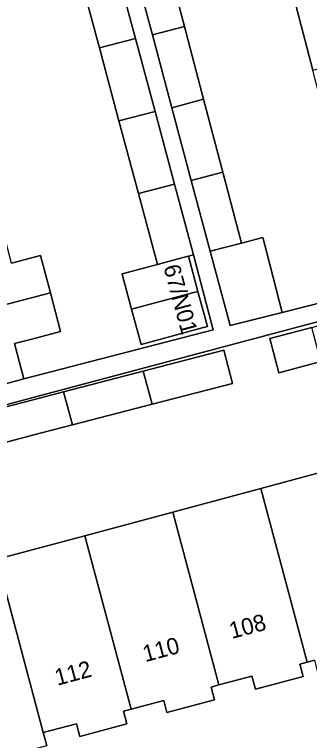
# Model space of a CAD drawing. Extents: x 162542 to 163147, y 380779 to 381521.
# Drawn here: x 162921.91 to 162939.73, y 380889.76 to 380933.68 of the extents above; entities that cross this region are included whole.
import ezdxf

# ---------------------------------------------------------------- set-up
doc = ezdxf.new("R2010")
doc.units = 0
for name, color, linetype in [('IMGEO_Erf', 7, 'Continuous'), ('IMGEO_Pand', 7, 'Continuous'), ('IMGEO_Pand_nummerreeks', 7, 'Continuous'), ('IMGEO_Voetpad_open', 7, 'Continuous')]:
    doc.layers.add(name, color=color, linetype=linetype)

msp = doc.modelspace()

# ---------------------------------------------------------------- linework, layer by layer
at = {"layer": 'IMGEO_Erf'}
for points in [[(162931.009, 380937.363), (162932.169, 380932.957), (162933.33, 380928.546), (162934.49, 380924.137), (162935.617, 380919.853), (162936.913, 380920.192), (162937.151, 380919.268), (162938.086, 380915.644), (162944.902, 380917.38), (162944.283, 380919.703), (162943.681, 380921.962), (162943.062, 380924.283), (162942.526, 380926.292), (162941.07, 380925.915), (162940.522, 380928.03), (162939.932, 380930.306), (162938.788, 380934.719)], [(162921.733, 380918.636), (162923.471, 380919.099), (162924.075, 380916.835), (162924.696, 380914.509), (162922.957, 380914.045), (162921.913, 380913.766), (162922.48, 380911.639), (162933.906, 380914.594), (162932.729, 380919.144), (162932.413, 380919.059), (162932.986, 380916.929), (162933.559, 380914.798), (162933.243, 380914.713), (162929.559, 380913.722), (162928.986, 380915.853), (162928.461, 380917.805), (162928.413, 380917.983), (162930.55, 380918.558), (162929.401, 380922.846), (162928.219, 380927.249), (162927.038, 380931.652), (162925.856, 380936.055)], [(162920.845, 380900.718), (162926.157, 380902.145), (162931.469, 380903.571), (162936.781, 380904.997), (162942.092, 380906.423), (162947.403, 380907.85), (162952.716, 380909.276), (162956.056, 380910.173), (162955.63, 380911.762), (162958.563, 380912.55), (162957.55, 380916.599), (162949.048, 380914.332), (162945.816, 380913.47), (162945.655, 380914.074), (162940.422, 380912.679), (162937.88, 380912.001), (162937.326, 380914.082), (162939.87, 380914.744), (162945.1, 380916.155), (162945.042, 380916.372), (162918.622, 380909.332)], [(162918.65, 380909.228), (162923.026, 380910.365), (162924.873, 380910.845), (162929.686, 380912.097), (162934.548, 380913.36), (162935.082, 380911.36), (162930.22, 380910.096), (162929.759, 380909.976), (162925.406, 380908.845), (162923.547, 380908.361), (162919.184, 380907.225)], [(162940.029, 380894.606), (162939.587, 380894.487), (162939.151, 380894.37), (162939.35, 380893.628), (162936.46, 380892.852), (162936.246, 380893.65), (162934.26, 380893.117), (162933.785, 380892.989), (162933.992, 380892.216), (162931.119, 380891.444), (162930.923, 380892.174), (162928.96, 380891.647), (162928.49, 380891.521), (162928.694, 380890.764), (162925.859, 380890.002), (162925.653, 380890.771), (162923.645, 380890.231), (162923.853, 380889.452)]]:
    msp.add_lwpolyline(points, dxfattribs=at)
at = {"layer": 'IMGEO_Pand'}
for points in [[(162938.788, 380934.719), (162939.932, 380930.306), (162940.404, 380930.429), (162944.548, 380931.532), (162951.605, 380933.312), (162950.43, 380937.718), (162943.404, 380935.945), (162939.242, 380934.838)], [(162930.24, 380932.444), (162932.169, 380932.957), (162931.009, 380937.363), (162929.066, 380936.846)], [(162929.213, 380932.22), (162928.029, 380936.623), (162925.856, 380936.055), (162927.038, 380931.652)], [(162930.24, 380932.444), (162931.415, 380928.036), (162933.33, 380928.546), (162932.169, 380932.957)], [(162928.219, 380927.249), (162930.397, 380927.817), (162929.213, 380932.22), (162927.038, 380931.652)], [(162932.59, 380923.632), (162934.49, 380924.137), (162933.33, 380928.546), (162931.415, 380928.036)], [(162930.397, 380927.817), (162928.219, 380927.249), (162929.401, 380922.846), (162931.581, 380923.415)], [(162933.729, 380919.359), (162935.617, 380919.853), (162934.49, 380924.137), (162932.59, 380923.632)], [(162931.581, 380923.415), (162929.401, 380922.846), (162930.55, 380918.558), (162932.097, 380918.974), (162932.413, 380919.059), (162932.729, 380919.144)], [(162921.182, 380920.701), (162909.533, 380917.661), (162910.687, 380913.334), (162924.075, 380916.835), (162923.471, 380919.099), (162921.733, 380918.636)], [(162937.151, 380919.268), (162936.913, 380920.192), (162935.617, 380919.853), (162933.729, 380919.359), (162934.929, 380914.859), (162938.086, 380915.644)], [(162932.413, 380919.059), (162932.097, 380918.974), (162930.55, 380918.558), (162928.413, 380917.983), (162928.461, 380917.805), (162928.986, 380915.853), (162932.67, 380916.844), (162932.986, 380916.929)], [(162924.075, 380916.835), (162910.687, 380913.334), (162911.899, 380908.789), (162916.731, 380910.078), (162919.873, 380910.937), (162922.48, 380911.639), (162921.913, 380913.766), (162922.957, 380914.045), (162924.696, 380914.509)], [(162932.986, 380916.929), (162932.67, 380916.844), (162928.986, 380915.853), (162929.559, 380913.722), (162933.243, 380914.713), (162933.559, 380914.798)], [(162939.87, 380914.744), (162937.326, 380914.082), (162937.88, 380912.001), (162940.422, 380912.679)], [(162930.22, 380910.096), (162935.082, 380911.36), (162934.548, 380913.36), (162929.686, 380912.097)], [(162925.406, 380908.845), (162929.759, 380909.976), (162930.22, 380910.096), (162929.686, 380912.097), (162924.873, 380910.845)], [(162924.873, 380910.845), (162923.026, 380910.365), (162918.65, 380909.228), (162919.184, 380907.225), (162923.547, 380908.361), (162925.406, 380908.845)], [(162936.781, 380904.997), (162939.587, 380894.487), (162940.029, 380894.606), (162940.222, 380893.886), (162944.085, 380894.923), (162943.89, 380895.648), (162944.897, 380895.918), (162942.092, 380906.423)], [(162934.26, 380893.117), (162936.246, 380893.65), (162936.46, 380892.852), (162939.35, 380893.628), (162939.151, 380894.37), (162939.587, 380894.487), (162936.781, 380904.997), (162931.469, 380903.571)], [(162934.26, 380893.117), (162931.469, 380903.571), (162926.157, 380902.145), (162928.96, 380891.647), (162930.923, 380892.174), (162931.119, 380891.444), (162933.992, 380892.216), (162933.785, 380892.989)], [(162920.845, 380900.718), (162920.403, 380902.374), (162917.41, 380901.57), (162914.099, 380900.681), (162916.944, 380890.084), (162918.822, 380890.588), (162919.446, 380888.263), (162920.303, 380888.494), (162920.505, 380887.743), (162923.231, 380888.475), (162923.029, 380889.231), (162923.853, 380889.452), (162923.645, 380890.231)], [(162926.157, 380902.145), (162920.845, 380900.718), (162923.645, 380890.231), (162925.653, 380890.771), (162925.859, 380890.002), (162928.694, 380890.764), (162928.49, 380891.521), (162928.96, 380891.647)]]:
    msp.add_lwpolyline(points, close=True, dxfattribs=at)
at = {"layer": 'IMGEO_Voetpad_open'}
for points in [[(162918.622, 380909.332), (162945.042, 380916.372), (162948.273, 380917.233), (162956.775, 380919.501), (162956.465, 380920.465), (162951.634, 380919.176), (162944.902, 380917.38), (162938.086, 380915.644), (162934.929, 380914.859), (162933.729, 380919.359), (162932.59, 380923.632), (162931.415, 380928.036), (162930.24, 380932.444), (162929.066, 380936.846), (162927.845, 380941.424), (162926.758, 380945.499), (162925.596, 380949.856), (162924.4, 380954.341), (162923.316, 380958.404), (162922.195, 380962.611), (162920.997, 380967.102)], [(162921.081, 380962.458), (162922.248, 380958.118), (162923.338, 380954.064), (162924.539, 380949.598), (162925.716, 380945.222), (162926.844, 380941.026), (162928.029, 380936.623), (162929.213, 380932.22), (162930.397, 380927.817), (162931.581, 380923.415), (162932.729, 380919.144), (162933.906, 380914.594), (162922.48, 380911.639), (162919.873, 380910.937)]]:
    msp.add_lwpolyline(points, dxfattribs=at)

# ---------------------------------------------------------------- texts
at = {"layer": 'IMGEO_Pand_nummerreeks'}
for s, rotation, p in [('67/N01', 285.1144, (162930.9, 380918.409)), ('108', 15.0127, (162935.034, 380895.895)), ('110', 15.0127, (162929.807, 380894.493)), ('112', 15.0115, (162924.491, 380893.066))]:
    msp.add_text(s, height=1, rotation=rotation, dxfattribs=at).set_placement(p)

doc.saveas('drawing.dxf')
